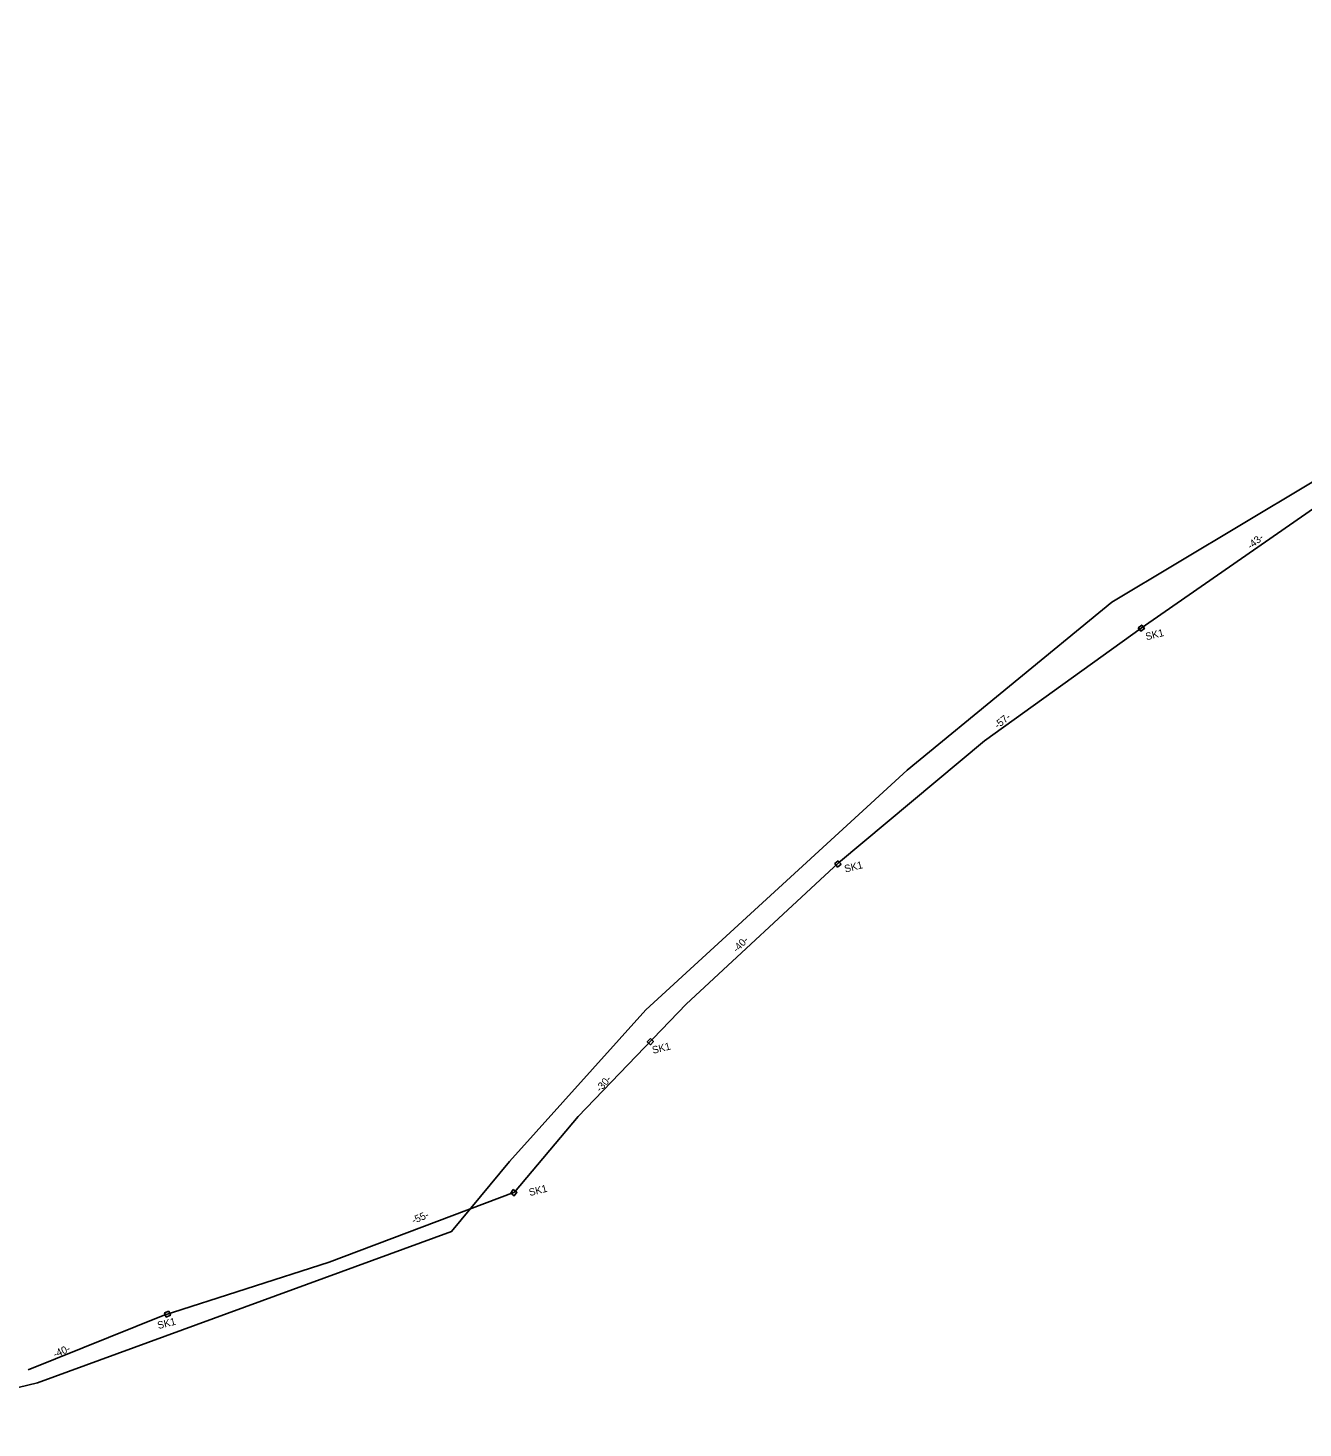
# Model space of a CAD drawing. Extents: x 6494530 to 6506885, y 5884901 to 5892312.
# Drawn here: x 6500654.5 to 6500841.3, y 5886215.1 to 5886420.3 of the extents above; entities that cross this region are included whole.
import ezdxf

# ---------------------------------------------------------------- set-up
doc = ezdxf.new("R2010")
doc.units = 0
for name, color, linetype in [('Gminne - nazwy', 7, 'Continuous'), ('kabel W KANALIZACJI ISTN', 7, 'Continuous'), ('Krajowe - nazwy', 7, 'Continuous'), ('Wewnętrzne ZDMiKP - nazwy', 7, 'Continuous'), ('WOJEWÓDZKIE', 7, 'Continuous')]:
    doc.layers.add(name, color=color, linetype=linetype)

msp = doc.modelspace()

# ---------------------------------------------------------------- linework, layer by layer
at = {"layer": 'kabel W KANALIZACJI ISTN'}
msp.add_lwpolyline([(6501049.91, 5886430.26), (6501030.69, 5886429.69), (6501028.14, 5886431.28), (6501002.96, 5886423.97), (6501003.58, 5886420.58), (6500956.18, 5886404.85), (6500921.26, 5886389.64), (6500896.28, 5886377.72), (6500872.66, 5886363.75), (6500851.77, 5886359.21), (6500813.28, 5886336.16), (6500783.3, 5886311.52), (6500745.04, 5886276.43), (6500725.05, 5886254.17), (6500716.58, 5886243.93), (6500655.91, 5886221.74), (6500638.04, 5886217.43), (6500613.92, 5886215.37), (6500581.87, 5886215.11), (6500575.8, 5886217.48)], dxfattribs=at)
at = {"layer": 'Krajowe - nazwy'}
msp.add_lwpolyline([(6500654.52, 5886223.63), (6500674.3, 5886231.59), (6500698.63, 5886239.41), (6500725.77, 5886249.7), (6500735.1, 5886260.76), (6500750.94, 5886277.26), (6500773.23, 5886297.93), (6500794.64, 5886315.84), (6500817.61, 5886332.36), (6500852.24, 5886356.43), (6500869.75, 5886358.31), (6500874.11, 5886361.96), (6500878.21, 5886364.43), (6500902.72, 5886378.55), (6500922.56, 5886388.35), (6500956.93, 5886403.17), (6500996.46, 5886416.16)], dxfattribs=at)
msp.add_lwpolyline([(6500654.52, 5886223.63), (6500674.3, 5886231.59), (6500698.63, 5886239.41), (6500725.77, 5886249.7), (6500735.1, 5886260.76), (6500750.94, 5886277.26), (6500773.23, 5886297.93), (6500794.64, 5886315.84), (6500817.61, 5886332.36), (6500852.24, 5886356.43), (6500869.75, 5886358.31), (6500874.11, 5886361.96), (6500878.21, 5886364.43), (6500902.72, 5886378.55), (6500922.56, 5886388.35), (6500956.93, 5886403.17), (6500996.46, 5886416.16)], dxfattribs=at)
at = {"layer": 'Wewnętrzne ZDMiKP - nazwy'}
for points in [[(6500817.17, 5886332.42), (6500817.68, 5886332.81), (6500818.08, 5886332.28), (6500817.56, 5886331.89)], [(6500817.17, 5886332.42), (6500817.68, 5886332.81), (6500818.08, 5886332.28), (6500817.56, 5886331.89)], [(6500773.22, 5886298.25), (6500773.63, 5886297.76), (6500773.13, 5886297.34), (6500772.72, 5886297.83)], [(6500773.22, 5886298.25), (6500773.63, 5886297.76), (6500773.13, 5886297.34), (6500772.72, 5886297.83)], [(6500745.69, 5886272.21), (6500746.15, 5886271.77), (6500745.7, 5886271.29), (6500745.23, 5886271.73)], [(6500745.69, 5886272.21), (6500746.15, 5886271.77), (6500745.7, 5886271.29), (6500745.23, 5886271.73)], [(6500725.61, 5886250.06), (6500726.14, 5886249.68), (6500725.76, 5886249.15), (6500725.23, 5886249.52)], [(6500725.61, 5886250.06), (6500726.14, 5886249.68), (6500725.76, 5886249.15), (6500725.23, 5886249.52)], [(6500675.15, 5886232.22), (6500675.39, 5886231.63), (6500674.77, 5886231.38), (6500674.53, 5886231.98)], [(6500675.15, 5886232.22), (6500675.39, 5886231.63), (6500674.77, 5886231.38), (6500674.53, 5886231.98)]]:
    msp.add_lwpolyline(points, close=True, dxfattribs=at)

# ---------------------------------------------------------------- texts
at = {"layer": 'Gminne - nazwy'}
for p in [(6500818.37, 5886330.56), (6500818.37, 5886330.56), (6500774.26, 5886296.52), (6500774.26, 5886296.52), (6500746.1, 5886269.95), (6500746.1, 5886269.95), (6500728.04, 5886249.1), (6500728.04, 5886249.1), (6500673.62, 5886229.61), (6500673.62, 5886229.61)]:
    msp.add_text('SK1', height=1.075, rotation=14.0927, dxfattribs=at).set_placement(p)
at = {"layer": 'WOJEWÓDZKIE'}
for s, rotation, p in [('-43-', 39.3129, (6500833.65, 5886343.84)), ('-43-', 39.3129, (6500833.65, 5886343.84)), ('-57-', 39.3129, (6500796.59, 5886317.55)), ('-57-', 39.3129, (6500796.59, 5886317.55)), ('-40-', 45.8455, (6500758.37, 5886284.71)), ('-40-', 45.8455, (6500758.37, 5886284.71)), ('-30-', 49.0608, (6500738.38, 5886264.28)), ('-30-', 49.0608, (6500738.38, 5886264.28)), ('-55-', 23.2998, (6500711.01, 5886244.99)), ('-55-', 23.2998, (6500711.01, 5886244.99)), ('-40-', 23.2998, (6500658.48, 5886225.38)), ('-40-', 23.2998, (6500658.48, 5886225.38))]:
    msp.add_text(s, height=1.075, rotation=rotation, dxfattribs=at).set_placement(p)

doc.saveas('drawing.dxf')
